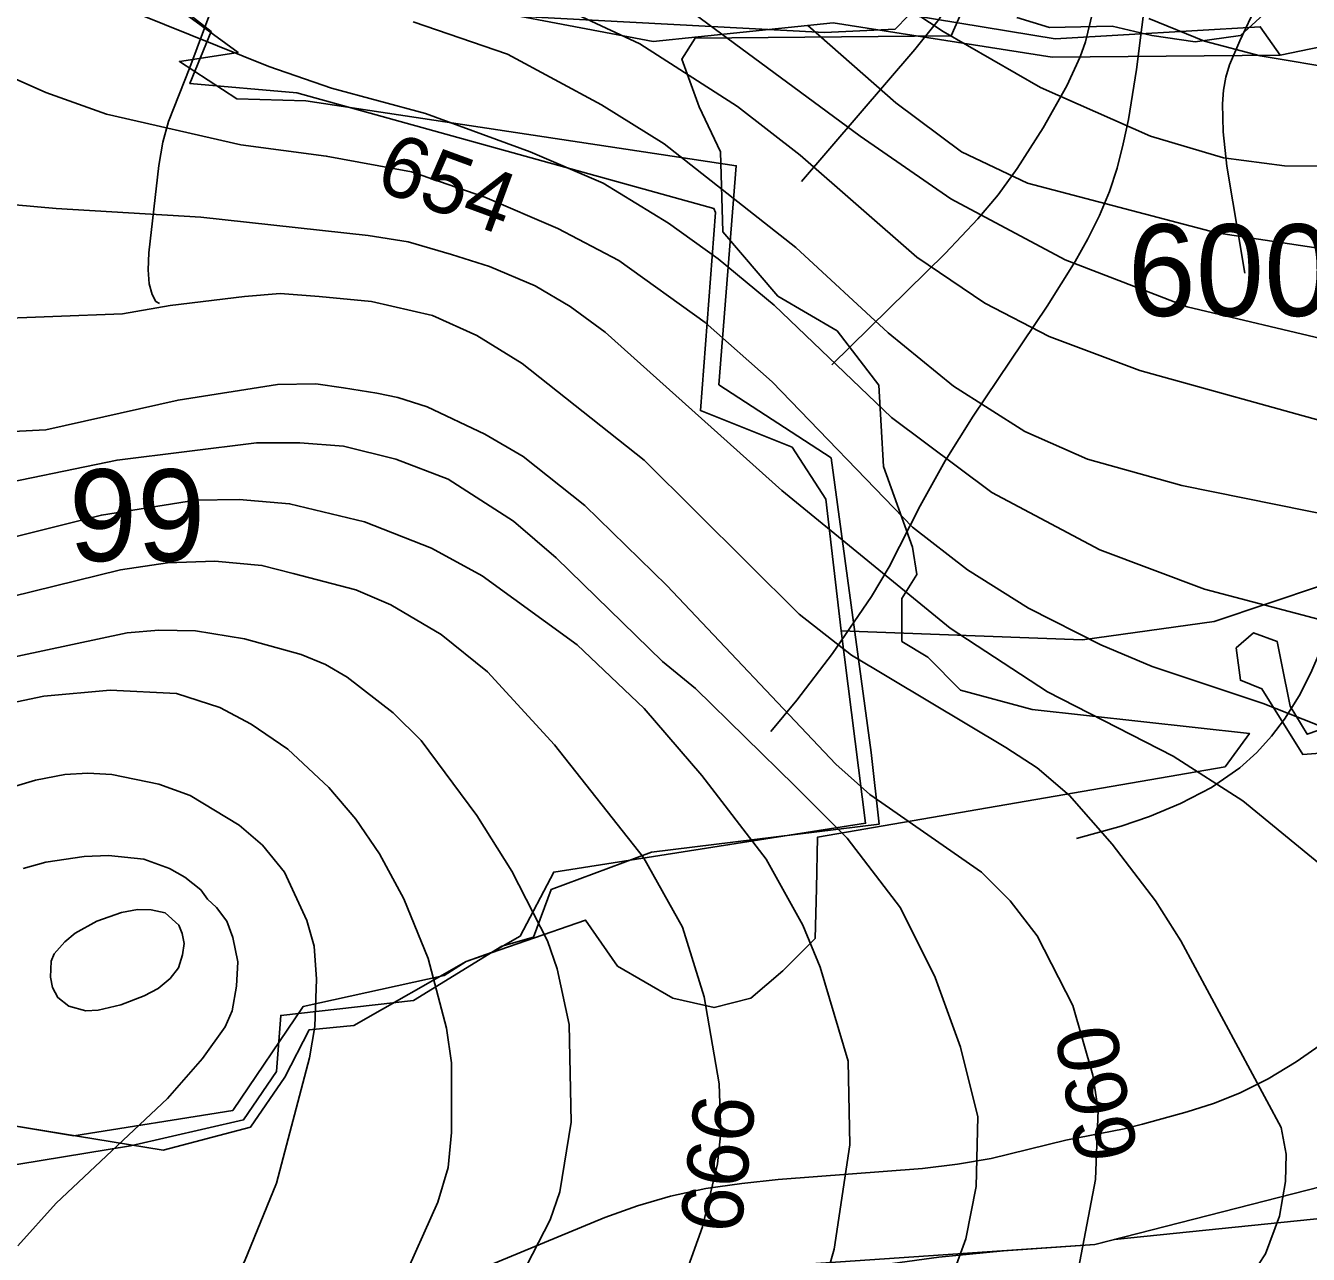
# Model space of a CAD drawing. Extents: x -709584 to -702006, y -1161789 to -1157496.
# Drawn here: x -706236.4 to -706026.6, y -1160370 to -1160169 of the extents above; entities that cross this region are included whole.
import ezdxf

# ---------------------------------------------------------------- set-up
doc = ezdxf.new("R2010")
doc.units = 0
for name, color, linetype in [('102_obvod PÚ', 7, 'Continuous'), ('120_vrstevnice hlavní', 7, 'Continuous'), ('121_vrstevnice hlavní_popis', 7, 'Continuous'), ('122_vrstevnice základní', 7, 'Continuous'), ('124_vrstevnice doplňková', 7, 'Continuous'), ('408_BPEJ_linie', 7, 'Continuous'), ('409_BPEJ_popis', 7, 'Continuous'), ('411_akumulovaný odtok', 7, 'Continuous'), ('419_LPIS PB', 7, 'Continuous'), ('419_LPIS PB_kod', 7, 'Continuous')]:
    doc.layers.add(name, color=color, linetype=linetype)

msp = doc.modelspace()

# ---------------------------------------------------------------- linework, layer by layer
at = {"layer": '102_obvod PÚ'}
for points in [[(-706217.74, -1160161.58), (-706201.61, -1160173.4), (-706211.23, -1160174.89), (-706201.82, -1160180.98), (-706190.56, -1160181.33), (-706120.14, -1160191.95), (-706122.98, -1160227.78), (-706104.62, -1160239.75), (-706098.09, -1160287.95), (-706096.78, -1160299.63), (-706133.99, -1160304.23), (-706150.44, -1160310.32), (-706153.31, -1160318.14), (-706158.51, -1160319.62), (-706172.95, -1160328.47), (-706194.64, -1160330.95), (-706195.32, -1160340.11), (-706200.73, -1160348), (-706219.24, -1160352.25), (-706285.01, -1160363.05)], [(-706285.01, -1160363.05), (-706219.24, -1160352.25), (-706200.73, -1160348), (-706195.32, -1160340.11), (-706194.64, -1160330.95), (-706172.95, -1160328.47), (-706158.51, -1160319.62), (-706153.31, -1160318.14), (-706150.44, -1160310.32), (-706133.99, -1160304.23), (-706096.78, -1160299.63), (-706098.09, -1160287.95), (-706104.62, -1160239.75), (-706122.98, -1160227.78), (-706120.14, -1160191.95), (-706190.56, -1160181.33), (-706201.82, -1160180.98), (-706211.23, -1160174.89), (-706201.61, -1160173.4), (-706217.74, -1160161.58)], [(-706104.3, -1160168.58), (-706133.73, -1160171.63), (-706172.38, -1160164.27)], [(-706172.38, -1160164.27), (-706133.73, -1160171.63), (-706104.3, -1160168.58), (-706068.47, -1160174.2), (-706031.21, -1160173.86), (-705987.34, -1160164.77)], [(-705987.34, -1160164.77), (-706031.21, -1160173.86), (-706034.43, -1160169.22), (-706067.98, -1160171.17), (-706099.47, -1160166)], [(-706099.47, -1160166), (-706067.98, -1160171.17), (-706034.43, -1160169.22), (-706031.21, -1160173.86), (-706068.47, -1160174.2), (-706104.3, -1160168.58)]]:
    msp.add_lwpolyline(points, dxfattribs=at)
at = {"layer": '120_vrstevnice hlavní'}
for points in [[(-706172.96, -1160168.43), (-706157.57, -1160173.7), (-706142.18, -1160181.97), (-706131.92, -1160188.38), (-706110.4, -1160205.33), (-706095.3, -1160219.3), (-706084.61, -1160227.99), (-706072.93, -1160235.4), (-706062.67, -1160239.96), (-706047.28, -1160244.24), (-706011.37, -1160251.5)], [(-706052.69, -1160167.86), (-706043.57, -1160171.56), (-706034.46, -1160173.99), (-706020.78, -1160176.27), (-706011.66, -1160176.84), (-705997.41, -1160176.27), (-705991.79, -1160175.58), (-705987.15, -1160174.13), (-705972.61, -1160168.29)], [(-706064.66, -1160374.9), (-706061.39, -1160357.8), (-706060.96, -1160346.4), (-706061.81, -1160340.7), (-706065.09, -1160329.3), (-706070.93, -1160317.91), (-706075.35, -1160312.21), (-706080.05, -1160307.5), (-706098.29, -1160294.82), (-706103.85, -1160289.83), (-706131.49, -1160260.62), (-706144.89, -1160247.51), (-706155.01, -1160239.53), (-706161.28, -1160235.83), (-706170.7, -1160231.38), (-706175.48, -1160229.88), (-706178.94, -1160229.13), (-706184.36, -1160228.28), (-706188.93, -1160227.62), (-706195.19, -1160227.71), (-706211.43, -1160230.27), (-706233.09, -1160235.12), (-706249.34, -1160235.97)], [(-706182.36, -1160298.81), (-706186.78, -1160293.68), (-706193.48, -1160287.41), (-706199.46, -1160283.28), (-706204.59, -1160280.57), (-706211.72, -1160278.29), (-706222.55, -1160277.72), (-706233.38, -1160278.72), (-706240.95, -1160280.28)], [(-706240.72, -1160483.55), (-706232.52, -1160477.93), (-706228.1, -1160474.65), (-706214.28, -1160459.54), (-706210.15, -1160452.71), (-706198.04, -1160424.21), (-706186.78, -1160401.41), (-706168.97, -1160361.51), (-706167.26, -1160355.81), (-706166.69, -1160350.11), (-706166.69, -1160338.71), (-706167.54, -1160333.01), (-706170.54, -1160321.61), (-706174.5, -1160311.88), (-706178.52, -1160304.51), (-706182.36, -1160298.81)]]:
    msp.add_lwpolyline(points, dxfattribs=at)
at = {"layer": '122_vrstevnice základní'}
for points in [[(-706118.24, -1160148.91), (-706086.32, -1160170), (-706070.36, -1160179.12), (-706052.41, -1160187.1), (-706040.44, -1160190.66), (-706030.46, -1160191.94), (-706014.79, -1160192.08), (-706004.08, -1160190.75), (-705996.84, -1160189.09), (-705978.88, -1160182.82), (-705966.63, -1160177.83), (-705946.54, -1160168)], [(-706368.04, -1160159.39), (-706331.2, -1160169.31), (-706313.68, -1160174.53), (-706299.81, -1160179.91), (-706281.61, -1160187.09), (-706268.21, -1160192.2), (-706257.3, -1160195.52), (-706245.42, -1160197.68), (-706231.38, -1160198.92), (-706207.73, -1160200.35), (-706180.37, -1160203.34), (-706173.8, -1160204.42), (-706166.69, -1160206.48), (-706160.48, -1160208.44), (-706153.01, -1160211.61), (-706147.31, -1160214.96), (-706141.61, -1160219.16), (-706112.68, -1160245.09), (-706085.18, -1160267.6), (-706069.22, -1160278.01), (-706048.7, -1160288.55), (-706037.31, -1160295.82), (-706023.91, -1160306.79)], [(-706021.92, -1160234.4), (-706054.12, -1160225.43), (-706068.94, -1160219.87), (-706079.48, -1160214.45), (-706090.6, -1160206.9), (-706109.69, -1160190.23), (-706119.95, -1160182.25), (-706135.91, -1160171.99), (-706159.71, -1160160.88)], [(-706273.31, -1160163.12), (-706255.75, -1160170.97), (-706241.07, -1160176.41), (-706233.09, -1160179.97), (-706223.12, -1160183.53), (-706201.17, -1160188.52), (-706187.21, -1160190.37), (-706173.24, -1160192.94), (-706161.28, -1160197.07), (-706149.31, -1160202.2), (-706139.33, -1160207.47), (-706125.22, -1160217.59), (-706114.25, -1160227.28), (-706091.31, -1160251.07), (-706082.33, -1160258.06), (-706072.36, -1160264.33), (-706060.53, -1160270.31), (-706052.12, -1160273.87), (-706033.99, -1160279.91), (-705988.29, -1160297.96)], [(-706130.21, -1160164.72), (-706099.86, -1160187.1), (-706085.04, -1160197.36), (-706066.37, -1160207.33), (-706046.42, -1160215.02), (-706022.48, -1160220.72), (-706008.52, -1160223.43)], [(-705994.5, -1160272.13), (-706024.77, -1160266.18), (-706043.57, -1160261.19), (-706060.67, -1160254.78), (-706078.34, -1160245.38), (-706094.73, -1160233.12), (-706113.97, -1160214.74), (-706123.09, -1160207.19), (-706131.21, -1160201.34), (-706141.9, -1160194.79), (-706153.87, -1160189.66), (-706170.96, -1160183.39), (-706186.35, -1160179.26), (-706196.61, -1160175.7), (-706217.84, -1160167.15)], [(-706108.41, -1160169), (-706094.02, -1160181.68), (-706083.33, -1160189.66), (-706072.5, -1160194.79), (-706041.58, -1160202.91), (-706022.77, -1160205.76), (-706008.81, -1160206.48), (-705989.14, -1160205.33), (-705983.16, -1160204.2), (-705975.18, -1160201.63), (-705968.34, -1160198.07), (-705951.67, -1160186.67), (-705944.87, -1160182.97), (-705937.7, -1160180.11), (-705932.2, -1160177.96), (-705925.87, -1160176.41), (-705913.91, -1160173.99)], [(-706038.16, -1160376.9), (-706033.6, -1160369.92), (-706031.32, -1160363.79), (-706030.32, -1160358.09), (-706030.21, -1160353.64), (-706031.04, -1160349.25), (-706047.42, -1160318.76), (-706051.55, -1160312.21), (-706058.68, -1160302.94), (-706065.66, -1160294.96), (-706070.95, -1160290.44), (-706076.06, -1160287.13), (-706101.28, -1160272.02), (-706109.83, -1160265.32), (-706135.2, -1160240.1), (-706155.15, -1160224.29), (-706162.55, -1160219.72), (-706169.82, -1160216.45), (-706179.8, -1160214.17), (-706188.35, -1160213.31), (-706194.75, -1160212.82), (-706200.6, -1160213.31), (-706212.72, -1160214.83), (-706220.55, -1160216.16), (-706243.35, -1160217.02)], [(-706086.75, -1160378.89), (-706082.62, -1160367.49), (-706080.91, -1160358.94), (-706080.62, -1160347.54), (-706083.47, -1160336.15), (-706087.6, -1160324.75), (-706093.3, -1160313.34), (-706102, -1160301.95), (-706110.55, -1160293.4), (-706126.79, -1160277.44), (-706132.21, -1160273.02), (-706149.59, -1160256.06), (-706156.57, -1160250.08), (-706167.26, -1160243.24), (-706175.81, -1160239.96), (-706184.36, -1160237.82), (-706191.52, -1160237.27), (-706198.61, -1160237.25), (-706221.41, -1160240.1), (-706244.21, -1160244.8)], [(-706106.56, -1160377.75), (-706104.13, -1160369.2), (-706101.57, -1160352.1), (-706101.85, -1160338.42), (-706106.41, -1160323.03), (-706109.26, -1160316.2), (-706115.25, -1160305.37), (-706125.79, -1160291.69), (-706135.2, -1160280.71), (-706146.17, -1160270.31), (-706161.7, -1160259.05), (-706169.97, -1160254.5), (-706180.94, -1160250.22), (-706193.19, -1160247.23), (-706201.47, -1160246.55), (-706208.58, -1160246.66), (-706223.97, -1160249.08), (-706242.78, -1160253.78)], [(-706245.94, -1160264.23), (-706220.84, -1160258.06), (-706213.14, -1160256.92), (-706205.45, -1160256.63), (-706197.72, -1160257.33), (-706192.62, -1160258.63), (-706182.36, -1160261.33), (-706176.66, -1160263.76), (-706168.4, -1160268.6), (-706160.85, -1160274.73), (-706149.88, -1160286.7), (-706135.34, -1160305.08), (-706128.93, -1160316.48), (-706125.37, -1160327.88), (-706122.94, -1160342.13), (-706122.66, -1160350.11), (-706123.23, -1160355.24), (-706125.65, -1160365.5), (-706147.74, -1160427.06)], [(-706166.97, -1160396.28), (-706150.59, -1160364.36), (-706149.02, -1160359.8), (-706147.17, -1160348.4), (-706147.45, -1160332.44), (-706149.45, -1160323.32), (-706151.02, -1160318.76), (-706156.86, -1160307.36), (-706162.56, -1160298.24), (-706171.68, -1160285.99), (-706176.24, -1160281.43), (-706183.79, -1160275.58), (-706187.3, -1160273.52), (-706191.31, -1160271.89), (-706200.6, -1160269.31), (-706208.58, -1160268.03), (-706214.57, -1160267.89), (-706219.76, -1160268.37), (-706260.45, -1160277.01)], [(-706236.47, -1160442.92), (-706233.8, -1160437.89), (-706221.26, -1160409.67), (-706209.3, -1160386.59), (-706200.6, -1160371.2), (-706195.33, -1160358.37), (-706189.92, -1160337.85), (-706189.06, -1160332.73), (-706188.78, -1160325.03), (-706189.2, -1160319.61), (-706190.4, -1160315.39), (-706194.02, -1160307.49), (-706197.64, -1160303.1), (-706201.46, -1160299.81), (-706209.44, -1160294.96), (-706214.57, -1160293.11), (-706222.26, -1160291.54), (-706226.21, -1160291.32), (-706229.96, -1160291.54), (-706234.74, -1160292.45), (-706240.22, -1160294.11)], [(-706237.65, -1160368.63), (-706231.38, -1160361.65), (-706213.14, -1160344.55), (-706207.44, -1160338), (-706203.72, -1160332.82), (-706202.6, -1160330.16), (-706201.89, -1160326.17), (-706201.65, -1160322.16), (-706202.46, -1160318.19), (-706203.46, -1160315.52), (-706205.14, -1160313.26), (-706206.61, -1160311.9), (-706207.73, -1160310.38), (-706210.31, -1160308.3), (-706212.86, -1160306.93), (-706217.04, -1160305.36), (-706222.83, -1160304.8), (-706226.82, -1160304.94), (-706233.06, -1160305.86), (-706236.8, -1160306.93)]]:
    msp.add_lwpolyline(points, dxfattribs=at)
at = {"layer": '124_vrstevnice doplňková'}
msp.add_lwpolyline([(-706220.68, -1160314.12), (-706218.07, -1160313.63), (-706215.82, -1160313.68), (-706213.56, -1160314.15), (-706211.31, -1160316.18), (-706210.75, -1160317.51), (-706210.45, -1160319.15), (-706210.72, -1160321.04), (-706211.35, -1160323.16), (-706212.71, -1160324.89), (-706214.71, -1160326.55), (-706216.99, -1160327.74), (-706220.79, -1160329.18), (-706224.53, -1160330.06), (-706226.54, -1160330.16), (-706229.31, -1160329.43), (-706231.1, -1160328.02), (-706231.95, -1160326.38), (-706232.31, -1160324.66), (-706232.19, -1160322.08), (-706231.71, -1160320.84), (-706229.94, -1160318.88), (-706228.25, -1160317.48), (-706224.71, -1160315.53), (-706220.68, -1160314.12)], dxfattribs=at)
at = {"layer": '408_BPEJ_linie'}
for points in [[(-706103, -1160268), (-706105.5, -1160246.5), (-706111, -1160238), (-706126, -1160232), (-706123.54, -1160199.57), (-706123.79, -1160198.92), (-706192, -1160180), (-706209.5, -1160178.5), (-706206, -1160170), (-706217.5, -1160161)], [(-706174.5, -1160166.5), (-706105.72, -1160170.14), (-706094.16, -1160169.62), (-706089.89, -1160165.22)], [(-706103, -1160268), (-706063.5, -1160269.5), (-706042, -1160266.5), (-705963, -1160240), (-705922.5, -1160227.5), (-705896.5, -1160228)], [(-706103, -1160268), (-706099, -1160299.5), (-706150, -1160307.5), (-706155.5, -1160318), (-706160.17, -1160320.67), (-706164.3, -1160322.1), (-706167.91, -1160324.42), (-706191, -1160329.5), (-706202.5, -1160346.5), (-706228.47, -1160350.62), (-706241.64, -1160348.48), (-706256.65, -1160349.23), (-706287.44, -1160357.51), (-706287.04, -1160361.64), (-706296.5, -1160364.5), (-706300, -1160354.5), (-706314, -1160368.5), (-706317.5, -1160345.5), (-706339, -1160350), (-706343.43, -1160343.48), (-706341.4, -1160340), (-706347.02, -1160335)], [(-706487.5, -1160470.1), (-706455.81, -1160464.16), (-706433.5, -1160461), (-706418.93, -1160457.25), (-706403.41, -1160454.34), (-706388.5, -1160449.6), (-706378.3, -1160447), (-706367.83, -1160442.67), (-706327.5, -1160428.5), (-706259.5, -1160409), (-706138.5, -1160377.5), (-706087, -1160370.5), (-706076.46, -1160369.43), (-706061.5, -1160368.4), (-706058.29, -1160367.58), (-705974, -1160359), (-705934, -1160351), (-705922, -1160347), (-705893.5, -1160331), (-705797.5, -1160292), (-705762, -1160283.5), (-705718.5, -1160279)]]:
    msp.add_lwpolyline(points, dxfattribs=at)
at = {"layer": '411_akumulovaný odtok'}
for points in [[(-706036.99, -1160209.5), (-706039.9, -1160192), (-706040.53, -1160186.38), (-706040.62, -1160181.81), (-706040.45, -1160179.61), (-706040.06, -1160177.45), (-706039.46, -1160175.43), (-706037.8, -1160171.49), (-706035.01, -1160165.6), (-706033.49, -1160161.56), (-706032.94, -1160159.33), (-706032.29, -1160154.74), (-706031.98, -1160150.04), (-706031.83, -1160142.9), (-706032, -1160118.99), (-706032.42, -1160111.91), (-706033.7, -1160101.18), (-706033.76, -1160098.71), (-706033.55, -1160096.58), (-706033.16, -1160094.74), (-706032.7, -1160093.31), (-706031.99, -1160092)], [(-706109.49, -1160194.5), (-706090.95, -1160172.93), (-706087.18, -1160168.22), (-706084.9, -1160164.97), (-706083, -1160161.53), (-706081.68, -1160157.84), (-706080.34, -1160152), (-706077.76, -1160138.11), (-706076.7, -1160134.28), (-706075.18, -1160130.69), (-706073.17, -1160127.35), (-706069.66, -1160122.51), (-706056.99, -1160107)], [(-706104.49, -1160224.5), (-706085.97, -1160206.3), (-706080.61, -1160200.64), (-706077.28, -1160196.69), (-706074.19, -1160192.42), (-706069.93, -1160185.73), (-706066.08, -1160178.85), (-706063.91, -1160174.13), (-706063.04, -1160171.69), (-706061.84, -1160166.74), (-706060.81, -1160159.07), (-706056.99, -1160107)], [(-706064.49, -1160302), (-706057.2, -1160299.99), (-706052.57, -1160298.39), (-706047.51, -1160296.29), (-706042.43, -1160293.66), (-706037.77, -1160290.46), (-706034.99, -1160287.94), (-706032.58, -1160285.24), (-706030.5, -1160282.48), (-706028.1, -1160278.67), (-706026.15, -1160274.9), (-706024.5, -1160270.95), (-706023.38, -1160267.3), (-706022.5, -1160263.52), (-706018.71, -1160241.44), (-706018.18, -1160236.87), (-706017.72, -1160227.51), (-706017.84, -1160213.18), (-706020.45, -1160145.58)], [(-706114.49, -1160284.5), (-706110.23, -1160279.36), (-706104.39, -1160271.72), (-706098, -1160262.4), (-706095.12, -1160257.56), (-706090.08, -1160247.58), (-706085.98, -1160240.19), (-706081.37, -1160232.93), (-706069.29, -1160214.92), (-706064.73, -1160207.61), (-706062.64, -1160203.88), (-706060.74, -1160200.08), (-706059.11, -1160196.18), (-706057.85, -1160192.32), (-706056.84, -1160188.38), (-706056.01, -1160184.36), (-706054.7, -1160176.22), (-706052.13, -1160155.81)], [(-706214.49, -1160214.5), (-706215.05, -1160214.13), (-706215.67, -1160213.02), (-706216.17, -1160211.27), (-706216.34, -1160208.96), (-706216.2, -1160206.19), (-706214.57, -1160191.88), (-706213.93, -1160188.08), (-706213.01, -1160184.71), (-706209.49, -1160175.85), (-706205.94, -1160166.23)], [(-706162.96, -1160372.83), (-706141.64, -1160364.01), (-706136.31, -1160362.08), (-706130.9, -1160360.49), (-706125.12, -1160359.27), (-706119.24, -1160358.41), (-706113.31, -1160357.79), (-706089.69, -1160355.97), (-706083.98, -1160355.28), (-706078.43, -1160354.32), (-706066.22, -1160351.36), (-706056.69, -1160349.48), (-706053.68, -1160348.75), (-706046.38, -1160346.71), (-706042.09, -1160345.33), (-706037.86, -1160343.68), (-706033.13, -1160341.32), (-706028.54, -1160338.54), (-706024.09, -1160335.43)]]:
    msp.add_lwpolyline(points, dxfattribs=at)
at = {"layer": '419_LPIS PB'}
for points in [[(-706241.64, -1160348.48), (-706213.86, -1160352.99), (-706199.6, -1160349.23), (-706193.97, -1160341.03), (-706189.98, -1160333.28), (-706182.68, -1160332.56), (-706164.3, -1160322.1), (-706144.79, -1160315.34), (-706139.54, -1160322.87), (-706130.53, -1160328.14), (-706123.77, -1160329.65), (-706117.76, -1160328.14), (-706112.51, -1160323.62), (-706107.25, -1160318.35), (-706107, -1160310.2), (-706106.86, -1160301.79), (-706040.2, -1160290.3), (-706036.2, -1160284.8), (-706071.72, -1160280.92), (-706083.48, -1160277.71), (-706088.82, -1160272.35), (-706093.07, -1160269.77), (-706093.06, -1160262.71), (-706090.6, -1160258.83), (-706091.3, -1160254.35), (-706096.07, -1160241.14), (-706096.83, -1160227.84), (-706103.65, -1160218.97), (-706113.33, -1160213.27), (-706122.34, -1160202.73), (-706122.7, -1160189.69), (-706126.23, -1160182.33), (-706129.05, -1160174.52), (-706126.85, -1160171.09), (-706084.99, -1160170.68), (-706083.19, -1160166.63)], [(-706074.23, -1160167.69), (-706068.93, -1160169.32), (-706058.65, -1160169.13), (-706052.15, -1160170.64), (-706045.09, -1160171.7), (-706037.68, -1160170.64), (-706033.9, -1160167.2)], [(-706015.46, -1160281.06), (-706026.75, -1160284.94), (-706029.57, -1160280.35), (-706030.98, -1160273.3), (-706031.69, -1160269.77), (-706035.57, -1160268.36), (-706038.39, -1160270.83), (-706037.68, -1160276.12), (-706034.16, -1160277.53), (-706027.48, -1160288.25), (-706012.6, -1160287.1)], [(-706024.4, -1160358.9), (-706061.5, -1160368.4), (-706118.3, -1160372.3), (-706167.2, -1160381.5), (-706207.4, -1160394.4), (-706231.1, -1160397.6), (-706248.76, -1160393.46)]]:
    msp.add_lwpolyline(points, dxfattribs=at)

# ---------------------------------------------------------------- texts
at = {"layer": '121_vrstevnice hlavní_popis'}
for s, rotation, p in [('654', 339.8477, (-706179.56, -1160195.65)), ('660', 99.9642, (-706054.38, -1160353.89)), ('666', 83.5027, (-706119.45, -1160366.84))]:
    msp.add_text(s, height=10, rotation=rotation, dxfattribs=at).set_placement(p)
at = {"layer": '409_BPEJ_popis'}
msp.add_text('99', height=15, dxfattribs=at).set_placement((-706229.3, -1160256.61))
at = {"layer": '419_LPIS PB_kod'}
msp.add_text('6002/1', height=15, dxfattribs=at).set_placement((-706056.13, -1160216.52))

doc.saveas('drawing.dxf')
